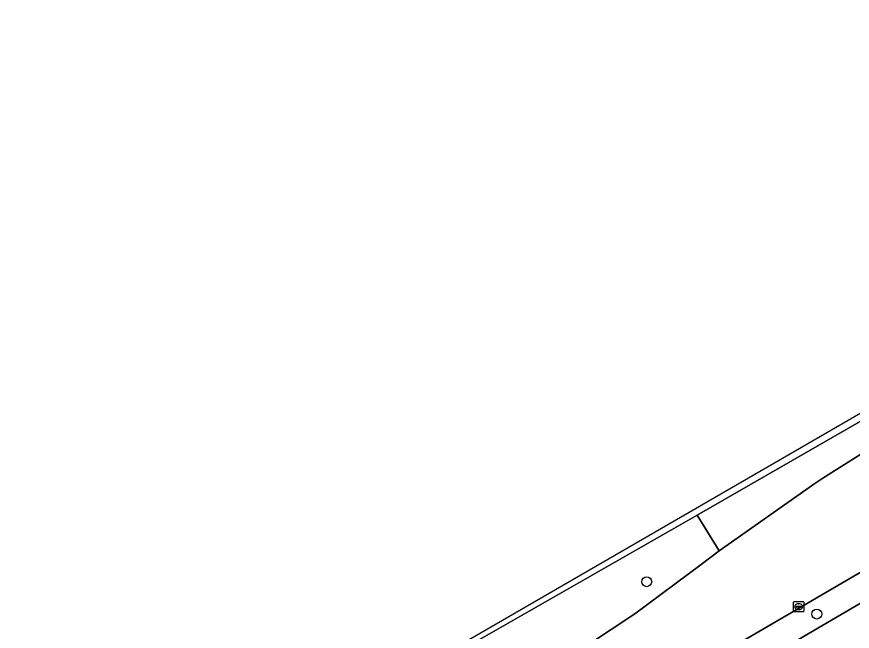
# Model space of a CAD drawing. Extents: x 158835 to 160077, y 386387 to 387778.
# Drawn here: x 159142.4 to 159224, y 387426.3 to 387486.4 of the extents above; entities that cross this region are included whole.
import ezdxf

# ---------------------------------------------------------------- set-up
doc = ezdxf.new("R2010")
doc.units = 0
for name, color, linetype in [('IMGEO_Berm_groen', 7, 'Continuous'), ('IMGEO_Boom', 7, 'Continuous'), ('IMGEO_Fietspad_gesloten', 7, 'Continuous'), ('IMGEO_Kolk', 7, 'Continuous'), ('IMGEO_Rijbaan_lokaal_gesloten', 7, 'Continuous')]:
    doc.layers.add(name, color=color, linetype=linetype)

msp = doc.modelspace()

# ---------------------------------------------------------------- linework, layer by layer
at = {"layer": 'IMGEO_Berm_groen'}
for points in [[(159302.53, 387474.611), (159306.495, 387476.448), (159298.865, 387475.326), (159201.818, 387418.649), (159190.265, 387411.767), (159179.831, 387401.962), (159178.882, 387401.4), (159179.789, 387399.908), (159184.051, 387402.747), (159197.473, 387412.424), (159202.444, 387415.92)], [(159233.858, 387449.097), (159242.554, 387454.379), (159252.855, 387460.324), (159251.704, 387462.295), (159211.49, 387439.174), (159208.869, 387437.673), (159211.034, 387434.191), (159220.363, 387440.763), (159221.15, 387441.27), (159226.112, 387444.417)], [(159193.065, 387421.61), (159193.533, 387421.89), (159202.806, 387428.025), (159209.275, 387432.839), (159211.034, 387434.191), (159208.869, 387437.673), (159173.556, 387417.445), (159164.543, 387412.263), (159157.947, 387400.781), (159160.352, 387402.226), (159168.66, 387406.981), (159187.255, 387418.091)]]:
    msp.add_lwpolyline(points, close=True, dxfattribs=at)
at = {"layer": 'IMGEO_Boom'}
for centre in [(159203.948, 387431.162), (159220.557, 387428.001)]:
    msp.add_circle(centre, 0.489, dxfattribs=at)
at = {"layer": 'IMGEO_Fietspad_gesloten'}
msp.add_lwpolyline([(159320.217, 387482.809), (159306.495, 387476.448), (159302.53, 387474.611), (159202.444, 387415.92), (159197.473, 387412.424), (159184.051, 387402.747), (159179.789, 387399.908), (159166.293, 387391.788), (159149.682, 387384.118), (159149.078, 387383.824), (159148.12, 387383.346), (159149.704, 387380.694), (159150.347, 387381.186), (159166.672, 387389.456), (159181.304, 387398.214), (159200.446, 387410.929), (159304.411, 387471.978), (159321.929, 387480.06), (159322.002, 387480.148), (159331.183, 387484.224)], dxfattribs=at)
at = {"layer": 'IMGEO_Kolk'}
for p, q in [((159218.289, 387428.292), (159218.289, 387429.144)), ((159218.364, 387429.218), (159219.216, 387429.218)), ((159218.777, 387428.998), (159218.802, 387428.998)), ((159219.29, 387429.144), (159219.29, 387428.292)), ((159219.216, 387428.218), (159218.364, 387428.218)), ((159218.548, 387428.712), (159218.548, 387428.724)), ((159218.986, 387428.675), (159218.588, 387428.675)), ((159218.591, 387428.761), (159218.989, 387428.761)), ((159218.8, 387428.438), (159218.775, 387428.438)), ((159219.032, 387428.724), (159219.032, 387428.712))]:
    msp.add_line(p, q, dxfattribs=at)
for points in [[(159218.289, 387428.292), (159218.289, 387429.144)], [(159218.364, 387429.218), (159219.216, 387429.218)], [(159219.29, 387429.144), (159219.29, 387428.292)], [(159219.216, 387428.218), (159218.364, 387428.218)]]:
    msp.add_lwpolyline(points, dxfattribs=at)
for centre, radius, start, end in [((159218.366, 387429.142), 0.0765, 91.55205, 178.44795), ((159218.366, 387429.142), 0.0765, 91.55205, 178.44795), ((159219.214, 387429.142), 0.0765, 1.55205, 88.44795), ((159219.214, 387429.142), 0.0765, 1.55205, 88.44795), ((159218.366, 387428.294), 0.0765, 181.55205, 268.44795), ((159218.366, 387428.294), 0.0765, 181.55205, 268.44795), ((159218.588, 387428.721), 0.0403, 85.87752, 175.75265), ((159218.585, 387428.711), 0.0366, 178.93798, 274.71019), ((159218.989, 387428.718), 0.043, 264.86636, 352.45326), ((159218.993, 387428.723), 0.0386, 1.73085, 96.63898), ((159219.214, 387428.294), 0.0765, 271.55205, 358.44795), ((159219.214, 387428.294), 0.0765, 271.55205, 358.44795)]:
    msp.add_arc(centre, radius, start, end, dxfattribs=at)
for centre, major_axis, ratio, start_param, end_param in [((159218.776, 387428.718), (-0.387, 0.002), 0.722429, 4.712389, 7.853982), ((159218.801, 387428.718), (-0.39, 0.002), 0.717154, 1.570796, 4.712389)]:
    msp.add_ellipse(centre, major_axis=major_axis, ratio=ratio, start_param=start_param, end_param=end_param, dxfattribs=at)
at = {"layer": 'IMGEO_Rijbaan_lokaal_gesloten'}
for points in [[(159291.78, 387486.393), (159142.421, 387399.894), (159142.53, 387399.589), (159151.799, 387404.936), (159164.543, 387412.263), (159173.556, 387417.445), (159208.869, 387437.673), (159211.49, 387439.174), (159251.704, 387462.295)], [(159226.112, 387444.417), (159221.15, 387441.27), (159220.363, 387440.763), (159211.034, 387434.191), (159209.275, 387432.839), (159202.806, 387428.025), (159193.533, 387421.89), (159193.065, 387421.61), (159187.255, 387418.091), (159168.66, 387406.981), (159160.352, 387402.226), (159157.947, 387400.781), (159144.916, 387392.953), (159147.294, 387386.016), (159149.529, 387387.407), (159150.764, 387388.223), (159151.806, 387388.855), (159190.265, 387411.767), (159201.818, 387418.649), (159298.865, 387475.326)]]:
    msp.add_lwpolyline(points, dxfattribs=at)

doc.saveas('drawing.dxf')
